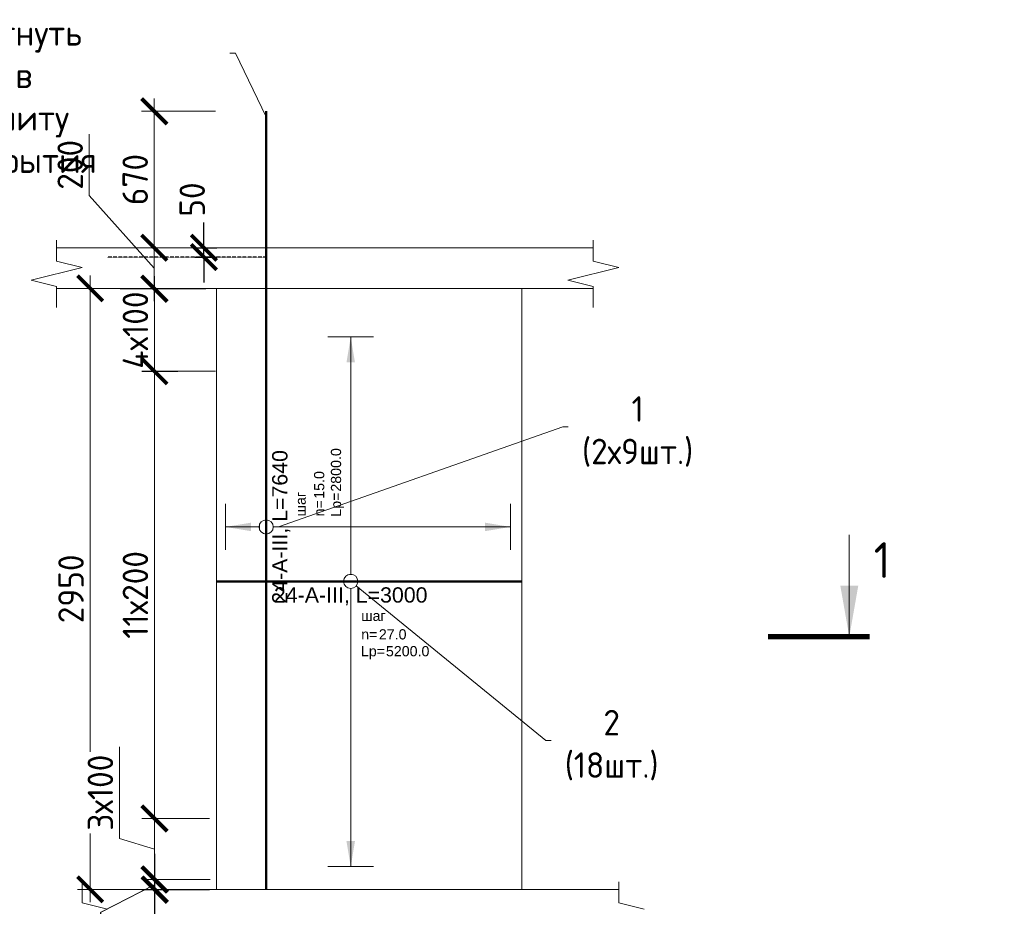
# Model space of a CAD drawing. Header units: millimetres. Extents: x 263826 to 1718326, y -423071 to 70137.
# Tile 294 of 486: x 592781 to 602453, y -391486 to -382782. Entities that reach past the tile are written whole.
import ezdxf
from ezdxf import colors
from ezdxf.entities.mleader import LeaderData, LeaderLine
from ezdxf.enums import TextEntityAlignment as Align
from ezdxf.math import Vec2, Vec3

# ---------------------------------------------------------------- set-up
doc = ezdxf.new("R2010")
doc.units = ezdxf.units.MM
doc.set_wipeout_variables(frame=1)
doc.linetypes.add('01 Штриховая _4 мм_', pattern=[6, 3.5, -2.5])
doc.linetypes.add('GOST2.303 4', pattern=[7, 5, -2, 0])
for name, color, linetype, lineweight in [('AF_Perekritie', 90, 'Continuous', 18), ('AF_Stena', 90, 'Continuous', 18), ('KR_Fundament', 253, 'Continuous', 18), ('АрмСтер', 2, 'Continuous', 50), ('Выноски', 20, 'Continuous', 20), ('подоснова', 151, 'Continuous', 5), ('РАЗМЕРЫ', 1, 'Continuous', 9)]:
    doc.layers.add(name, color=color, linetype=linetype, lineweight=lineweight)
doc.layers.add('АрмСтер_атрибуты', color=2, linetype='Continuous', lineweight=0, plot=False)
doc.styles.add('GOST-2.304_Type-B', font='GOST_Common.ttf')
doc.styles.get("Standard").update_dxf_attribs({"font": 'arial.ttf'})
doc.styles.add('Аннотативный', font='arial.ttf')
doc.dimstyles.new('мой 25', dxfattribs={"dimscale": 100, "dimtxt": 2.5, "dimasz": 2.5, "dimexe": 1.25, "dimexo": 0.625, "dimtad": 1, "dimdec": 0, "dimlfac": 0.5, "dimtxsty": 'GOST-2.304_Type-B', "dimblk": 'ARCHTICK', "dimcen": 2.5, "dimdle": 1.25, "dimaunit": 1, "dimadec": 1, "dimazin": 2, "dimtfac": 1, "dimtdec": 0, "dimtmove": 1, "dimatfit": 3, "dimfxl": 6, "dimfxlon": 1, "dimtfill": 1, "dimlwd": -1, "dimlwe": -1, "dimarcsym": 0})
doc.dimstyles.new('СПДС', dxfattribs={"dimscale": 100, "dimtxt": 2.5, "dimasz": 2.5, "dimexe": 1.25, "dimexo": 0, "dimtad": 1, "dimdec": 0, "dimtxsty": 'GOST-2.304_Type-B', "dimblk": 'ARCHTICK', "dimcen": 2.5, "dimdle": 2, "dimadec": 0, "dimazin": 2, "dimtfac": 0.75, "dimtdec": 0, "dimtmove": 1, "dimatfit": 3, "dimfxl": 1, "dimtolj": 1, "dimarcsym": 1})

# ---------------------------------------------------------------- blocks, each defined once
blk = doc.blocks.new('_None')
blk = doc.blocks.new('*U63')
at = {"layer": 'РАЗМЕРЫ'}
for p, q in [((112.5, 1200), (-112.5, 1200)), ((112.5, -1400), (-112.5, -1400))]:
    blk.add_line(p, q, dxfattribs=at)
at = {"layer": 'РАЗМЕРЫ', "ltscale": 15}
blk.add_line((0, -1400), (0, 1200), dxfattribs=at)
at = {"layer": 'РАЗМЕРЫ'}
for points in [[(0, 1200), (20.9, 1074.8), (-20.9, 1074.8)], [(0, -1400), (20.9, -1274.8), (-20.9, -1274.8)]]:
    blk.add_solid(points, dxfattribs=at)
at = {"layer": 'АрмСтер_атрибуты', "color": 215, "ltscale": 15, "style": 'Аннотативный'}
for s, p in [('шаг', (51.4, -194.2)), ('n=', (51.4, -285.1)), ('Lр=', (50.2, -367.8))]:
    blk.add_text(s, height=50, dxfattribs=at).set_placement(p)
at = {"layer": 'АрмСтер_атрибуты', "style": 'Аннотативный', "flags": 8}
blk.add_attdef('ПОЗ', (110, 29.6), '', height=75, dxfattribs=at)
at = {"layer": 'АрмСтер_атрибуты', "flags": 9}
for tag, p in [('МАССА', (-1033.5, -10.5)), ('ОБОЗНАЧЕНИЕ', (-1033.5, -124.4))]:
    blk.add_attdef(tag, p, '', height=75, dxfattribs=at)
at = {"layer": 'АрмСтер_атрибуты', "color": 215, "style": 'Аннотативный'}
for tag, p, flags in [('ШАГ', (190.9, -194.2), 10), ('КОЛ', (138, -285.1), 8), ('ШИРИНА', (172.9, -367.8), 8)]:
    blk.add_attdef(tag, p, '', height=50, dxfattribs=dict(at, flags=flags))
at = {"linetype": 'Continuous', "lineweight": 0}
blk.add_wipeout([(35, 0), (28.3, 20.6), (10.8, 33.3), (-10.8, 33.3), (-28.3, 20.6), (-35, 0), (-28.3, -20.6), (-10.8, -33.3), (10.8, -33.3), (28.3, -20.6)], dxfattribs=at)
at = {"color": 0, "linetype": 'ByBlock', "lineweight": -2, "ltscale": 100}
blk.add_line((-657.5, 0), (842.5, 0), dxfattribs=at)
at = {"layer": 'РАЗМЕРЫ'}
blk.add_circle((0, 0), 35, dxfattribs=at)
at = {"layer": 'АрмСтер_атрибуты', "style": 'Аннотативный', "flags": 8}
blk.add_attdef('НАИМЕНОВАНИЕ', text='', height=75, dxfattribs=at).set_placement((0, -29.3), align=Align.TOP_CENTER)
blk = doc.blocks.new('*U1646')
at = {"layer": 'РАЗМЕРЫ'}
for p, q in [((112.5, 200), (-112.5, 200)), ((112.5, -1200), (-112.5, -1200))]:
    blk.add_line(p, q, dxfattribs=at)
at = {"layer": 'РАЗМЕРЫ', "ltscale": 15}
blk.add_line((0, -1200), (0, 200), dxfattribs=at)
at = {"layer": 'РАЗМЕРЫ'}
for points in [[(0, 200), (20.9, 74.8), (-20.9, 74.8)], [(0, -1200), (20.9, -1074.8), (-20.9, -1074.8)]]:
    blk.add_solid(points, dxfattribs=at)
at = {"layer": 'АрмСтер_атрибуты', "color": 215, "ltscale": 15, "style": 'Аннотативный'}
for s, p in [('шаг', (51.4, -194.2)), ('n=', (51.4, -285.1)), ('Lр=', (50.2, -367.8))]:
    blk.add_text(s, height=50, dxfattribs=at).set_placement(p)
at = {"layer": 'АрмСтер_атрибуты', "style": 'Аннотативный', "flags": 8}
blk.add_attdef('ПОЗ', (110, 29.6), '', height=75, dxfattribs=at)
at = {"layer": 'АрмСтер_атрибуты', "flags": 9}
for tag, p in [('МАССА', (-2096, -10.5)), ('ОБОЗНАЧЕНИЕ', (-2096, -124.4))]:
    blk.add_attdef(tag, p, '', height=75, dxfattribs=at)
at = {"layer": 'АрмСтер_атрибуты', "color": 215, "style": 'Аннотативный'}
for tag, p, flags in [('ШАГ', (190.9, -194.2), 10), ('КОЛ', (138, -285.1), 8), ('ШИРИНА', (172.9, -367.8), 8)]:
    blk.add_attdef(tag, p, '', height=50, dxfattribs=dict(at, flags=flags))
at = {"linetype": 'Continuous', "lineweight": 0}
blk.add_wipeout([(35, 0), (28.3, 20.6), (10.8, 33.3), (-10.8, 33.3), (-28.3, 20.6), (-35, 0), (-28.3, -20.6), (-10.8, -33.3), (10.8, -33.3), (28.3, -20.6)], dxfattribs=at)
at = {"color": 0, "linetype": 'ByBlock', "lineweight": -2, "ltscale": 100}
blk.add_line((-1780, 0), (2040, 0), dxfattribs=at)
at = {"layer": 'РАЗМЕРЫ'}
blk.add_circle((0, 0), 35, dxfattribs=at)
at = {"layer": 'АрмСтер_атрибуты', "style": 'Аннотативный', "flags": 8}
blk.add_attdef('НАИМЕНОВАНИЕ', text='', height=75, dxfattribs=at).set_placement((0, -29.3), align=Align.TOP_CENTER)
blk = doc.blocks.new('_ArchTick')
at = {"color": 0, "linetype": 'ByBlock', "const_width": 0.15}
blk.add_lwpolyline([(-0.5, -0.5), (0.5, 0.5)], dxfattribs=at)
blk = doc.blocks.new('*D1581')
at = {"layer": 'DEFPOINTS', "color": 0, "lineweight": 0, "transparency": 16777216}
for p in [(594103.6, -385021.1), (594572.3, -385021.1), (594572.3, -385421.1)]:
    blk.add_point(p, dxfattribs=at)
at = {"layer": 'РАЗМЕРЫ', "color": 0, "linetype": 'Continuous', "transparency": 16777216}
for p, q in [((593465, -384506.3), (593465, -383906.3)), ((594103.6, -385221.1), (593465, -384506.3)), ((594103.6, -385546.1), (594103.6, -384896.1)), ((594509.8, -385021.1), (593978.6, -385021.1)), ((594509.8, -385421.1), (593978.6, -385421.1))]:
    blk.add_line(p, q, dxfattribs=at)
at = {"layer": 'РАЗМЕРЫ', "color": 0, "transparency": 16777216, "xscale": 250, "yscale": 250, "zscale": 250}
for p, rotation in [((594103.6, -385021.1), 90), ((594103.6, -385421.1), 270)]:
    blk.add_blockref('_ArchTick', p, dxfattribs=dict(at, rotation=rotation))
at = {"layer": 'РАЗМЕРЫ', "color": 0, "lineweight": 0, "transparency": 16777216, "insert": (593277.5, -384206.3), "char_height": 250, "attachment_point": 5, "rotation": 90, "style": 'GOST-2.304_Type-B', "bg_fill": 3, "box_fill_scale": 1.1, "bg_fill_color": 256, "bg_fill_true_color": 13158600, "bg_fill_transparency": 0}
blk.add_mtext('200', dxfattribs=at)
blk = doc.blocks.new('*D1509')
at = {"layer": 'DEFPOINTS', "color": 0, "transparency": 16777216}
for p in [(594110, -391221.2), (594714.7, -391221.2), (594714.7, -391321.1)]:
    blk.add_point(p, dxfattribs=at)
at = {"layer": 'РАЗМЕРЫ', "color": 0, "linetype": 'Continuous', "transparency": 16777216}
for p, q in [((594110, -391221.2), (594110, -390971.2)), ((594652.2, -391221.2), (593985, -391221.2)), ((594110, -391321.1), (594110, -391221.2)), ((594110, -391321.1), (594110, -391221.2)), ((594110, -391271.1), (593578.8, -391544.4)), ((594652.2, -391321.1), (593985, -391321.1)), ((594110, -391321.1), (594110, -391571.1)), ((593578.8, -391544.4), (593578.8, -391969.4))]:
    blk.add_line(p, q, dxfattribs=at)
at = {"layer": 'РАЗМЕРЫ', "color": 0, "transparency": 16777216, "xscale": 250, "yscale": 250, "zscale": 250}
for p, rotation in [((594110, -391221.2), 270), ((594110, -391321.1), 90)]:
    blk.add_blockref('_ArchTick', p, dxfattribs=dict(at, rotation=rotation))
at = {"layer": 'РАЗМЕРЫ', "color": 0, "lineweight": 0, "transparency": 16777216, "insert": (593391.3, -391756.9), "char_height": 250, "attachment_point": 5, "rotation": 90, "style": 'GOST-2.304_Type-B', "bg_fill": 3, "box_fill_scale": 1.1, "bg_fill_color": 256, "bg_fill_true_color": 13158600, "bg_fill_transparency": 0}
blk.add_mtext('50', dxfattribs=at)
blk = doc.blocks.new('*D1643')
at = {"layer": 'DEFPOINTS', "color": 0, "transparency": 16777216}
for p in [(594103.6, -383681.1), (595317, -383681.1), (594669.5, -385021.1)]:
    blk.add_point(p, dxfattribs=at)
at = {"layer": 'РАЗМЕРЫ', "color": 0, "linetype": 'Continuous', "transparency": 16777216}
for p, q in [((594103.6, -385146.1), (594103.6, -383556.1)), ((594703.6, -383681.1), (593978.6, -383681.1)), ((594607, -385021.1), (593978.6, -385021.1))]:
    blk.add_line(p, q, dxfattribs=at)
at = {"layer": 'РАЗМЕРЫ', "color": 0, "transparency": 16777216, "xscale": 250, "yscale": 250, "zscale": 250}
for p, rotation in [((594103.6, -383681.1), 90), ((594103.6, -385021.1), 270)]:
    blk.add_blockref('_ArchTick', p, dxfattribs=dict(at, rotation=rotation))
at = {"layer": 'РАЗМЕРЫ', "color": 0, "lineweight": 0, "transparency": 16777216, "insert": (593916.1, -384351.1), "char_height": 250, "attachment_point": 5, "rotation": 90, "style": 'GOST-2.304_Type-B', "bg_fill": 3, "box_fill_scale": 1.1, "bg_fill_color": 256, "bg_fill_true_color": 13158600, "bg_fill_transparency": 0}
blk.add_mtext('670', dxfattribs=at)
blk = doc.blocks.new('*D1679')
at = {"layer": 'DEFPOINTS', "color": 0, "transparency": 16777216}
for p in [(594671.8, -385423.9), (594105.8, -386233.9), (594398.1, -386233.9)]:
    blk.add_point(p, dxfattribs=at)
at = {"layer": 'РАЗМЕРЫ', "color": 0, "linetype": 'Continuous', "transparency": 16777216}
for p, q in [((594105.8, -385298.9), (594105.8, -386358.9)), ((594609.3, -385423.9), (593980.8, -385423.9)), ((594335.6, -386233.9), (593980.8, -386233.9))]:
    blk.add_line(p, q, dxfattribs=at)
at = {"layer": 'РАЗМЕРЫ', "color": 0, "lineweight": 0, "transparency": 16777216, "insert": (593918.3, -385828.9), "char_height": 250, "attachment_point": 5, "rotation": 90, "style": 'GOST-2.304_Type-B', "bg_fill": 3, "box_fill_scale": 1.1, "bg_fill_color": 256, "bg_fill_true_color": 13158600, "bg_fill_transparency": 0}
blk.add_mtext('4х100', dxfattribs=at)
at = {"layer": 'РАЗМЕРЫ', "color": 0, "transparency": 16777216, "xscale": 250, "yscale": 250, "zscale": 250}
for p, rotation in [((594105.8, -385423.9), 90), ((594105.8, -386233.9), 270)]:
    blk.add_blockref('_ArchTick', p, dxfattribs=dict(at, rotation=rotation))
blk = doc.blocks.new('*D1681')
at = {"layer": 'DEFPOINTS', "color": 0, "transparency": 16777216}
for p in [(594239.8, -385419.4), (593473.3, -391319.4), (594926.7, -391319.4)]:
    blk.add_point(p, dxfattribs=at)
at = {"layer": 'РАЗМЕРЫ', "color": 0, "linetype": 'Continuous', "transparency": 16777216}
for p, q in [((593473.3, -385294.4), (593473.3, -391444.4)), ((594073.3, -385419.4), (593348.3, -385419.4)), ((594073.3, -391319.4), (593348.3, -391319.4))]:
    blk.add_line(p, q, dxfattribs=at)
at = {"layer": 'РАЗМЕРЫ', "color": 0, "transparency": 16777216, "xscale": 250, "yscale": 250, "zscale": 250}
for p, rotation in [((593473.3, -385419.4), 90), ((593473.3, -391319.4), 270)]:
    blk.add_blockref('_ArchTick', p, dxfattribs=dict(at, rotation=rotation))
at = {"layer": 'РАЗМЕРЫ', "color": 0, "lineweight": 0, "transparency": 16777216, "insert": (593285.8, -388369.4), "char_height": 250, "attachment_point": 5, "rotation": 90, "style": 'GOST-2.304_Type-B', "bg_fill": 3, "box_fill_scale": 1.1, "bg_fill_color": 256, "bg_fill_true_color": 13158600, "bg_fill_transparency": 0}
blk.add_mtext('2950', dxfattribs=at)
blk = doc.blocks.new('*D1779')
at = {"layer": 'DEFPOINTS', "color": 0, "transparency": 16777216}
for p in [(594105.3, -391223.5), (594710, -391223.5), (594710, -391323.3)]:
    blk.add_point(p, dxfattribs=at)
at = {"layer": 'РАЗМЕРЫ', "color": 0, "linetype": 'Continuous', "transparency": 16777216}
for p, q in [((594105.3, -391223.5), (594105.3, -390973.5)), ((594647.5, -391223.5), (593980.3, -391223.5)), ((594105.3, -391323.3), (594105.3, -391223.5)), ((594105.3, -391323.3), (594105.3, -391223.5)), ((594105.3, -391273.4), (593574, -391546.7)), ((594647.5, -391323.3), (593980.3, -391323.3)), ((594105.3, -391323.3), (594105.3, -391573.3)), ((593574, -391546.7), (593574, -391971.7))]:
    blk.add_line(p, q, dxfattribs=at)
at = {"layer": 'РАЗМЕРЫ', "color": 0, "transparency": 16777216, "xscale": 250, "yscale": 250, "zscale": 250}
for p, rotation in [((594105.3, -391223.5), 270), ((594105.3, -391323.3), 90)]:
    blk.add_blockref('_ArchTick', p, dxfattribs=dict(at, rotation=rotation))
at = {"layer": 'РАЗМЕРЫ', "color": 0, "lineweight": 0, "transparency": 16777216, "insert": (593386.5, -391759.2), "char_height": 250, "attachment_point": 5, "rotation": 90, "style": 'GOST-2.304_Type-B', "bg_fill": 3, "box_fill_scale": 1.1, "bg_fill_color": 256, "bg_fill_true_color": 13158600, "bg_fill_transparency": 0}
blk.add_mtext('50', dxfattribs=at)
blk = doc.blocks.new('*D1778')
at = {"layer": 'DEFPOINTS', "color": 0, "transparency": 16777216}
for p in [(594105.3, -391223.5), (594710, -391223.5), (594710, -391323.3)]:
    blk.add_point(p, dxfattribs=at)
at = {"layer": 'РАЗМЕРЫ', "color": 0, "linetype": 'Continuous', "transparency": 16777216}
for p, q in [((594105.3, -391223.5), (594105.3, -390973.5)), ((594647.5, -391223.5), (593980.3, -391223.5)), ((594105.3, -391323.3), (594105.3, -391223.5)), ((594105.3, -391323.3), (594105.3, -391223.5)), ((594105.3, -391273.4), (593574, -391546.7)), ((594647.5, -391323.3), (593980.3, -391323.3)), ((594105.3, -391323.3), (594105.3, -391573.3)), ((593574, -391546.7), (593574, -391971.7))]:
    blk.add_line(p, q, dxfattribs=at)
at = {"layer": 'РАЗМЕРЫ', "color": 0, "transparency": 16777216, "xscale": 250, "yscale": 250, "zscale": 250}
for p, rotation in [((594105.3, -391223.5), 270), ((594105.3, -391323.3), 90)]:
    blk.add_blockref('_ArchTick', p, dxfattribs=dict(at, rotation=rotation))
at = {"layer": 'РАЗМЕРЫ', "color": 0, "lineweight": 0, "transparency": 16777216, "insert": (593386.5, -391759.2), "char_height": 250, "attachment_point": 5, "rotation": 90, "style": 'GOST-2.304_Type-B', "bg_fill": 3, "box_fill_scale": 1.1, "bg_fill_color": 256, "bg_fill_true_color": 13158600, "bg_fill_transparency": 0}
blk.add_mtext('50', dxfattribs=at)
blk = doc.blocks.new('*D1780')
at = {"layer": 'DEFPOINTS', "color": 0, "transparency": 16777216}
for p in [(594105.3, -390623.5), (594710, -390623.5), (594611, -391223.5)]:
    blk.add_point(p, dxfattribs=at)
at = {"layer": 'РАЗМЕРЫ', "color": 0, "linetype": 'Continuous', "transparency": 16777216}
for p, q in [((593761.5, -390820.3), (593761.5, -389920.3)), ((594105.3, -391348.5), (594105.3, -390498.5)), ((594647.5, -390623.5), (593980.3, -390623.5)), ((594105.3, -390923.5), (593761.5, -390820.3)), ((594548.5, -391223.5), (593980.3, -391223.5))]:
    blk.add_line(p, q, dxfattribs=at)
at = {"layer": 'РАЗМЕРЫ', "color": 0, "transparency": 16777216, "xscale": 250, "yscale": 250, "zscale": 250}
for p, rotation in [((594105.3, -390623.5), 90), ((594105.3, -391223.5), 270)]:
    blk.add_blockref('_ArchTick', p, dxfattribs=dict(at, rotation=rotation))
at = {"layer": 'РАЗМЕРЫ', "color": 0, "lineweight": 0, "transparency": 16777216, "insert": (593574, -390370.3), "char_height": 250, "attachment_point": 5, "rotation": 90, "style": 'GOST-2.304_Type-B', "bg_fill": 3, "box_fill_scale": 1.1, "bg_fill_color": 256, "bg_fill_true_color": 13158600, "bg_fill_transparency": 0}
blk.add_mtext('3х100', dxfattribs=at)
blk = doc.blocks.new('*D1781')
at = {"layer": 'DEFPOINTS', "color": 0, "transparency": 16777216}
for p in [(594105.3, -386233.3), (594770, -386233.3), (594679.4, -390623.5)]:
    blk.add_point(p, dxfattribs=at)
at = {"layer": 'РАЗМЕРЫ', "color": 0, "linetype": 'Continuous', "transparency": 16777216}
for p, q in [((594105.3, -390748.5), (594105.3, -386108.3)), ((594705.3, -386233.3), (593980.3, -386233.3)), ((594616.9, -390623.5), (593980.3, -390623.5))]:
    blk.add_line(p, q, dxfattribs=at)
at = {"layer": 'РАЗМЕРЫ', "color": 0, "transparency": 16777216, "xscale": 250, "yscale": 250, "zscale": 250}
for p, rotation in [((594105.3, -386233.3), 90), ((594105.3, -390623.5), 270)]:
    blk.add_blockref('_ArchTick', p, dxfattribs=dict(at, rotation=rotation))
at = {"layer": 'РАЗМЕРЫ', "color": 0, "lineweight": 0, "transparency": 16777216, "insert": (593917.8, -388428.4), "char_height": 250, "attachment_point": 5, "rotation": 90, "style": 'GOST-2.304_Type-B', "bg_fill": 3, "box_fill_scale": 1.1, "bg_fill_color": 256, "bg_fill_true_color": 13158600, "bg_fill_transparency": 0}
blk.add_mtext('11х200', dxfattribs=at)
blk = doc.blocks.new('*D3842')
at = {"color": 0, "lineweight": -2, "transparency": 16777216}
for p, q in [((594591.6, -385021.1), (594591.6, -384771.1)), ((594502.1, -385021.1), (594716.6, -385021.1)), ((594591.6, -385112.1), (594591.6, -385021.1)), ((594502.1, -385112.1), (594716.6, -385112.1)), ((594591.6, -385112.1), (594591.6, -385362.1))]:
    blk.add_line(p, q, dxfattribs=at)
at = {"layer": 'DEFPOINTS', "color": 0, "lineweight": 0, "transparency": 16777216}
for p in [(594502.1, -385021.1, 3100), (594591.6, -385021.1), (594502.1, -385112.1, 3100)]:
    blk.add_point(p, dxfattribs=at)
at = {"color": 0, "lineweight": -2, "transparency": 16777216, "xscale": 250, "yscale": 250, "zscale": 250}
for p, rotation in [((594591.6, -385021.1), 270), ((594591.6, -385112.1), 90)]:
    blk.add_blockref('_ArchTick', p, dxfattribs=dict(at, rotation=rotation))
at = {"color": 0, "lineweight": 0, "transparency": 16777216, "insert": (594476.2, -384547.5), "char_height": 250, "attachment_point": 5, "rotation": 90, "style": 'GOST-2.304_Type-B'}
blk.add_mtext('\\A1;50', dxfattribs=at)

msp = doc.modelspace()

# ---------------------------------------------------------------- hatches: boundary and pattern name
at = {"layer": 'Выноски'}
msp.add_hatch(color=256, dxfattribs=at).paths.add_polyline_path([(600930.66263, -388839.0484), (601018.82613, -388339.04837), (600842.49914, -388339.04837)], flags=0)

# ---------------------------------------------------------------- linework, layer by layer
at = {"layer": 'AF_Perekritie', "linetype": '01 Штриховая _4 мм_', "lineweight": 9}
for p, q in [((598334.78089, -385021.06331, 3100), (593143.95192, -385021.06331, 3100)), ((598334.88011, -385021.06331, 3100), (598416.23648, -385021.06331, 3100)), ((598416.23648, -385421.06331, 3100), (598334.88011, -385421.06331, 3100)), ((598584.88011, -391321.06331, 3100), (598666.23648, -391321.06331, 3100))]:
    msp.add_line(p, q, dxfattribs=at)
at = {"layer": 'AF_Perekritie', "linetype": '01 Штриховая _4 мм_', "lineweight": 0}
msp.add_line((593143.95192, -385421.06331, 3100), (598334.78089, -385421.06331, 3100), dxfattribs=at)
at = {"layer": 'AF_Stena', "lineweight": 0}
for p, q in [((597214.731, -385421.06331, 3100), (594714.731, -385421.06331, 3100)), ((594714.731, -385421.06331, 3100), (594714.731, -391201.06331, 3100)), ((597714.731, -391201.06331, 3100), (597714.731, -385421.06331, 3100))]:
    msp.add_line(p, q, dxfattribs=at)
at = {"layer": 'AF_Stena', "lineweight": 20, "elevation": 3100}
for points in [[(593143.95192, -385096.06331), (593143.95192, -384946.06331)], [(598416.23648, -385096.06331), (598416.23648, -384946.06331)], [(593143.95192, -385096.06331), (593143.95192, -385151.06351)], [(598416.23648, -385096.06331), (598416.23648, -385151.06351)], [(593393.95192, -385213.56351), (592893.95192, -385338.56351)], [(593143.95192, -385151.06351), (593393.95192, -385213.56351)], [(598666.23648, -385213.56351), (598166.23648, -385338.56351)], [(598416.23648, -385151.06351), (598666.23648, -385213.56351)], [(592893.95192, -385338.56351), (593143.95192, -385401.06351)], [(593143.95192, -385401.06351), (593143.95192, -385456.06371)], [(598166.23648, -385338.56351), (598416.23648, -385401.06351)], [(598416.23648, -385401.06351), (598416.23648, -385456.06371)], [(593143.95192, -385456.06371), (593143.95192, -385606.06371)], [(598416.23648, -385456.06371), (598416.23648, -385606.06371)], [(593393.95192, -391396.06331), (593393.95192, -391246.06331)], [(598666.23648, -391396.06331), (598666.23648, -391246.06331)], [(593393.95192, -391396.06331), (593393.95192, -391451.06351)], [(598666.23648, -391396.06331), (598666.23648, -391451.06351)], [(593393.95192, -391451.06351), (593643.95192, -391513.56351)], [(598666.23648, -391451.06351), (598916.23648, -391513.56351)]]:
    msp.add_lwpolyline(points, dxfattribs=at)
at = {"layer": 'Выноски'}
msp.add_line((600930.66263, -388839.0484, 3100), (600930.66263, -387839.04834, 3100), dxfattribs=at)
at = {"layer": 'Выноски', "elevation": 3100}
msp.add_lwpolyline([(600130.66259, -388839.0484, 50, 50, 0), (601130.66264, -388839.0484, 50, 50, 0)], format="xyseb", dxfattribs=at)

# ---------------------------------------------------------------- texts
at = {"layer": 'Выноски', "style": 'GOST-2.304_Type-B'}
msp.add_text('1', height=350.00002, dxfattribs=at).set_placement((601170.0297, -388262.1813, 3100))

# ---------------------------------------------------------------- leaders
at = {"layer": 'подоснова'}
ml = msp.add_multileader_mtext('Standard', dxfattribs=at)
ml.set_content('1 (2х9шт.)', color=256, style='GOST-2.304_Type-B')
ml.set_leader_properties(color=256, linetype='ByLayer', lineweight=15)
ml.set_arrow_properties(name='NONE')
ml.build(insert=Vec2(0, 0))
ml.multileader.update_dxf_attribs({"text_left_attachment_type": 6, "text_right_attachment_type": 6, "dogleg_length": 10, "arrow_head_size": 18})
ctx = ml.context
ctx.base_point, ctx.char_height, ctx.arrow_head_size, ctx.landing_gap_size, ctx.plane_origin = Vec3(598125.97081, -386778.47324, 3100), 250, 18, 20, Vec3(594918.67662, -385445.38872, 3100)
ctx.left_attachment, ctx.right_attachment, ctx.text_align_type = 6, 6, 1
notes = []
notes.append((ctx, [(0, (1, 1, 0), (598115.97081, -386778.47324, 3100), (1, 0), 10, [(0, [(595322.56981, -387761.06331, 3100)], 0, [])])]))
ctx.mtext.insert, ctx.mtext.width, ctx.mtext.alignment, ctx.mtext.flow_direction = Vec3(598851.27384, -386478.47324, 3100), 22.8977991, 2, 5
ml = msp.add_multileader_mtext('Standard', dxfattribs=at)
ml.set_content('2 (18шт.)', color=256, style='GOST-2.304_Type-B')
ml.set_leader_properties(color=256, linetype='ByLayer', lineweight=15)
ml.set_arrow_properties(name='NONE')
ml.build(insert=Vec2(0, 0))
ml.multileader.update_dxf_attribs({"text_left_attachment_type": 6, "text_right_attachment_type": 6, "dogleg_length": 10, "arrow_head_size": 18})
ctx = ml.context
ctx.base_point, ctx.char_height, ctx.arrow_head_size, ctx.landing_gap_size, ctx.plane_origin = Vec3(597958.41601, -389857.57676, 3100), 250, 18, 20, Vec3(595192.56341, -388486.40665, 3100)
ctx.left_attachment, ctx.right_attachment, ctx.text_align_type = 6, 6, 1
notes.append((ctx, [(0, (1, 1, 0), (597948.41601, -389857.57676, 3100), (1, 0), 10, [(0, [(596033.14837, -388295.44416, 3100)], 0, [])])]))
ctx.mtext.insert, ctx.mtext.width, ctx.mtext.alignment, ctx.mtext.flow_direction = Vec3(598596.21904, -389557.57676, 3100), 22.8977991, 2, 5
for ctx, leaders in notes:
    for number, flags, end, landing, length, lines in leaders:
        leader = LeaderData()
        leader.index, (leader.has_last_leader_line, leader.has_dogleg_vector, leader.attachment_direction) = number, flags
        leader.last_leader_point, leader.dogleg_vector, leader.dogleg_length = Vec3(end), Vec3(landing), length
        for number, points, colour, breaks in lines:
            line = LeaderLine()
            line.index, line.vertices, line.color, line.breaks = number, Vec3.list(points), colors.encode_raw_color(colour), breaks
            leader.lines.append(line)
        ctx.leaders.append(leader)

# ---------------------------------------------------------------- next in the draw order: block references
at = {"layer": 'АрмСтер', "ltscale": 15}
ref = msp.add_blockref('*U63', (596033.14837, -388295.44416, 3100), dxfattribs=dict(at, xscale=2, yscale=2, zscale=2))
ref.add_attrib('НАИМЕНОВАНИЕ', '24-A-III, L=3000', dxfattribs={"layer": 'АрмСтер_атрибуты', "height": 150, "style": 'Аннотативный', "flags": 8}).set_placement((596033.14837, -388354.12185, 3100), align=Align.TOP_CENTER)
ref.add_attrib('КОЛ', '27.0', (596309.24598, -388865.69457, 3100), dxfattribs={"layer": 'АрмСтер_атрибуты', "color": 215, "height": 100, "style": 'Аннотативный', "flags": 8})
ref.add_attrib('ШИРИНА', '5200.0', (596378.91814, -389031.04293, 3100), dxfattribs={"layer": 'АрмСтер_атрибуты', "color": 215, "height": 100, "style": 'Аннотативный', "flags": 8})

# ---------------------------------------------------------------- next in the draw order: dimensions: what is measured, and where the dimension line sits
at = {"layer": 'РАЗМЕРЫ', "color": 146, "lineweight": 0}
dim = msp.add_linear_dim(base=(594103.58488, -385021.06331, 3100), p1=(594572.2591, -385421.06331, 3100), p2=(594572.2591, -385021.06331, 3100), angle=90, dimstyle='мой 25', dxfattribs=at)
dim.commit()
dim.dimension.update_dxf_attribs({"geometry": '*D1581', "text_midpoint": (593465.02887, -384443.81572, 3100), "dimtype": 160})

# ---------------------------------------------------------------- next in the draw order: linework, layer by layer
at = {"layer": 'AF_Stena', "lineweight": 0}
for p, q in [((594714.731, -385421.06331, 3100), (594714.731, -391321.06331, 3100)), ((597714.731, -391321.06331, 3100), (597714.731, -385421.06331, 3100))]:
    msp.add_line(p, q, dxfattribs=at)

# ---------------------------------------------------------------- next in the draw order: block references
at = {"layer": 'АрмСтер', "ltscale": 15}
ref = msp.add_blockref('*U1646', (595202.83939, -387761.06331, 3100), dxfattribs=dict(at, xscale=2, yscale=2, zscale=2, rotation=90))
ref.add_attrib('НАИМЕНОВАНИЕ', '24-A-III, L=7640', dxfattribs={"layer": 'АрмСтер_атрибуты', "height": 150, "rotation": 90, "style": 'Аннотативный', "flags": 8}).set_placement((595261.51707, -387761.06331, 3100), align=Align.TOP_CENTER)
ref.add_attrib('КОЛ', '15.0', (595773.0898, -387484.9657, 3100), dxfattribs={"layer": 'АрмСтер_атрибуты', "color": 215, "height": 100, "rotation": 90, "style": 'Аннотативный', "flags": 8})
ref.add_attrib('ШИРИНА', '2800.0', (595938.43815, -387415.29354, 3100), dxfattribs={"layer": 'АрмСтер_атрибуты', "color": 215, "height": 100, "rotation": 90, "style": 'Аннотативный', "flags": 8})

# ---------------------------------------------------------------- next in the draw order: linework, layer by layer
at = {"layer": 'AF_Stena', "lineweight": 0}
for p, q in [((597714.731, -385421.06331, 3100), (594714.731, -385421.06331, 3100)), ((594714.731, -391321.06331, 3100), (597714.731, -391321.06331, 3100))]:
    msp.add_line(p, q, dxfattribs=at)
at = {"layer": 'KR_Fundament', "lineweight": 0}
for p in [(598666.23648, -391321.06331, 3100), (598584.78089, -391321.06331, 3100)]:
    msp.add_line(p, (593393.95192, -391321.06331, 3100), dxfattribs=at)

# ---------------------------------------------------------------- next in the draw order: dimensions: what is measured, and where the dimension line sits
at = {"layer": 'РАЗМЕРЫ', "color": 146, "lineweight": 0, "true_color": 0x006272}
dim = msp.add_linear_dim(base=(594103.58488, -383681.14603, 3100), p1=(594669.53405, -385021.06331, 3100), p2=(595317.04819, -383681.14603, 3100), angle=90, dimstyle='мой 25', dxfattribs=at)
dim.commit()
dim.dimension.update_dxf_attribs({"geometry": '*D1643', "text_midpoint": (593916.08488, -384351.10467, 3100)})

# ---------------------------------------------------------------- next in the draw order: linework, layer by layer
at = {"color": 1, "linetype": 'GOST2.303 4', "lineweight": 30, "ltscale": 0.5, "elevation": 3100}
msp.add_lwpolyline([(595202.83939, -385112.14926), (593639.37189, -385112.14926)], dxfattribs=at)

# ---------------------------------------------------------------- next in the draw order: dimensions: what is measured, and where the dimension line sits
at = {"layer": 'РАЗМЕРЫ', "color": 146, "lineweight": 0, "true_color": 0x006272}
dim = msp.add_linear_dim(base=(594105.84459, -386233.87223, 3100), p1=(594671.79375, -385423.87223, 3100), p2=(594398.14244, -386233.87223, 3100), angle=90, text='4х100', dimstyle='мой 25', dxfattribs=at)
dim.commit()
dim.dimension.update_dxf_attribs({"geometry": '*D1679', "text_midpoint": (594105.84459, -385828.87223, 3100), "dimtype": 160})
dim = msp.add_linear_dim(base=(594110.01227, -391221.21493, 3100), p1=(594714.731, -391321.06331, 3100), p2=(594714.731, -391221.21493, 3100), angle=90, dimstyle='мой 25', dxfattribs=at)
dim.commit()
dim.dimension.update_dxf_attribs({"geometry": '*D1509', "text_midpoint": (593578.76227, -391606.94447, 3100), "dimtype": 160})

# ---------------------------------------------------------------- next in the draw order: leaders
at = {"layer": 'подоснова'}
ml = msp.add_multileader_mtext('Standard', dxfattribs=at)
ml.set_content('Загнуть в плиту покрытия', color=256, style='GOST-2.304_Type-B')
ml.set_leader_properties(color=256, linetype='ByLayer', lineweight=15)
ml.set_arrow_properties(name='NONE')
ml.build(insert=Vec2(0, 0))
ml.multileader.update_dxf_attribs({"text_left_attachment_type": 6, "text_right_attachment_type": 6, "dogleg_length": 10, "arrow_head_size": 18})
ctx = ml.context
ctx.base_point, ctx.char_height, ctx.arrow_head_size, ctx.landing_gap_size, ctx.plane_origin = Vec3(590755.42488, -383111.16758), 250, 18, 20, Vec3(591511.28919, -382565.12178)
ctx.left_attachment, ctx.right_attachment, ctx.text_align_type = 6, 6, 1
notes = []
notes.append((ctx, [(1, (1, 1, 0), (594899.74307, -383111.16758), (-1, 0), 10, [(0, [(595201.04985, -383734.60484)], 0, [])])]))
ctx.mtext.insert, ctx.mtext.width, ctx.mtext.alignment, ctx.mtext.flow_direction = Vec3(592822.58398, -382786.16758), 22.8977991, 2, 5
for ctx, leaders in notes:
    for number, flags, end, landing, length, lines in leaders:
        leader = LeaderData()
        leader.index, (leader.has_last_leader_line, leader.has_dogleg_vector, leader.attachment_direction) = number, flags
        leader.last_leader_point, leader.dogleg_vector, leader.dogleg_length = Vec3(end), Vec3(landing), length
        for number, points, colour, breaks in lines:
            line = LeaderLine()
            line.index, line.vertices, line.color, line.breaks = number, Vec3.list(points), colors.encode_raw_color(colour), breaks
            leader.lines.append(line)
        ctx.leaders.append(leader)

# ---------------------------------------------------------------- next in the draw order: dimensions: what is measured, and where the dimension line sits
at = {"layer": 'РАЗМЕРЫ', "color": 146, "lineweight": 0, "true_color": 0x006272}
dim = msp.add_linear_dim(base=(593473.33527, -391319.44653, 3100), p1=(594239.83928, -385419.44653, 3100), p2=(594926.69464, -391319.44653, 3100), angle=90, dimstyle='мой 25', dxfattribs=at)
dim.commit()
dim.dimension.update_dxf_attribs({"geometry": '*D1681', "text_midpoint": (593285.83527, -388369.44653, 3100)})

# ---------------------------------------------------------------- next in the draw order: dimensions: what is measured, and where the dimension line sits
at = {"color": 1, "lineweight": 0}
dim = msp.add_linear_dim(base=(594591.61264, -385021.06331), p1=(594502.05252, -385112.14926, 3100), p2=(594502.05252, -385021.06331, 3100), angle=90, text='50', dimstyle='СПДС', dxfattribs=at)
dim.commit()
dim.dimension.update_dxf_attribs({"geometry": '*D3842', "text_midpoint": (594663.69799, -384547.47398), "dimtype": 160})
at = {"layer": 'РАЗМЕРЫ', "color": 146, "lineweight": 0, "true_color": 0x006272}
dim = msp.add_linear_dim(base=(594105.28042, -391223.45968, 3100), p1=(594709.99914, -391323.30806, 3100), p2=(594709.99914, -391223.45968, 3100), angle=90, dimstyle='мой 25', dxfattribs=at)
dim.commit()
dim.dimension.update_dxf_attribs({"geometry": '*D1779', "text_midpoint": (593574.03042, -391609.18922, 3100), "dimtype": 160})

# ---------------------------------------------------------------- next in the draw order: dimensions: what is measured, and where the dimension line sits
dim = msp.add_linear_dim(base=(594105.28042, -391223.45968, 3100), p1=(594709.99914, -391323.30806, 3100), p2=(594709.99914, -391223.45968, 3100), angle=90, dimstyle='мой 25', dxfattribs=at)
dim.commit()
dim.dimension.update_dxf_attribs({"geometry": '*D1778', "text_midpoint": (593574.03042, -391609.18922, 3100), "dimtype": 160})

# ---------------------------------------------------------------- next in the draw order: dimensions: what is measured, and where the dimension line sits
dim = msp.add_linear_dim(base=(594105.28042, -390623.45968, 3100), p1=(594610.9925, -391223.45968, 3100), p2=(594709.99914, -390623.45968, 3100), angle=90, text='3х100', dimstyle='мой 25', dxfattribs=at)
dim.commit()
dim.dimension.update_dxf_attribs({"geometry": '*D1780', "text_midpoint": (593574.03042, -390757.83468, 3100)})

# ---------------------------------------------------------------- next in the draw order: dimensions: what is measured, and where the dimension line sits
dim = msp.add_linear_dim(base=(594105.28042, -386233.30806, 3100), p1=(594679.37188, -390623.45968, 3100), p2=(594769.99914, -386233.30806, 3100), angle=90, text='11х200', dimstyle='мой 25', dxfattribs=at)
dim.commit()
dim.dimension.update_dxf_attribs({"geometry": '*D1781', "text_midpoint": (593917.78042, -388428.38387, 3100)})

# ---------------------------------------------------------------- next in the draw order: texts
at = {"ltscale": 100, "char_height": 250, "width": 17398.1240905, "attachment_point": 1, "style": 'GOST-2.304_Type-B'}
for insert in [(521291.13242, -387310.80667, 3100), (566397.97729, -387310.80667, 3100)]:
    msp.add_mtext('\\pi-750,l750,t750,5000;1.^IОбщие примечания см. лист 1\\P2.^IШпильки поз.3 устанавливать с шагом 400 по вертикали и с шагом  400 по горизонтали .\\P3.^IАрмирование пилонов  выполнять отдельными стержнями. Арматуру вязать вязальной проволокой в каждом пересечении.\\P{\\C7;4.^IДиаметр оправки стержня при d<20мм - 5d, при d≥20мм - 8d}', dxfattribs=dict(at, insert=insert))

doc.saveas('drawing.dxf')
